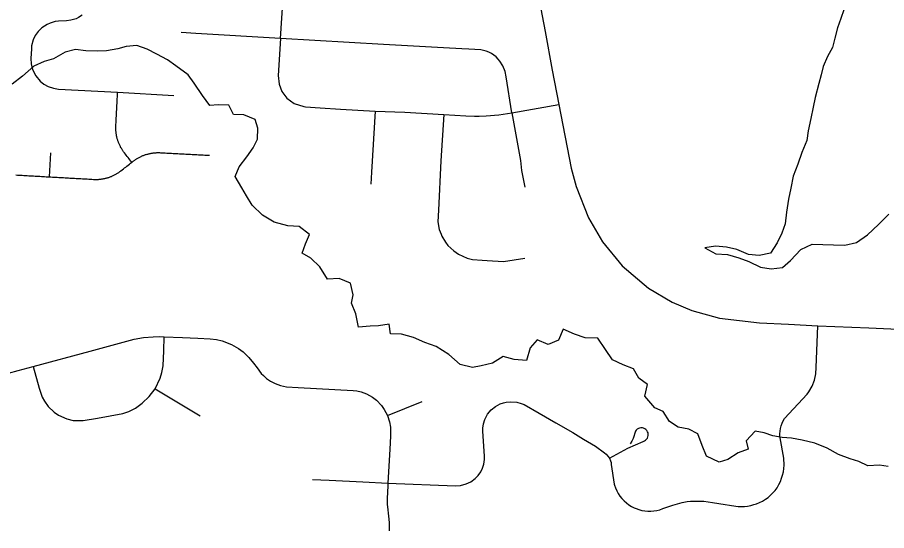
# Model space of a CAD drawing. Extents: x 114843 to 284848, y 317643 to 566895.
# Drawn here: x 209155 to 214485, y 466257 to 469407 of the extents above; entities that cross this region are included whole.
import ezdxf

# ---------------------------------------------------------------- set-up
doc = ezdxf.new("R2010")
doc.units = 0
for name, color, linetype in [('GM_X_County_Road', 7, 'Continuous'), ('GM_X_Major_Lake', 7, 'Continuous'), ('GM_X_Minor_River', 7, 'Continuous'), ('GM_X_Township_Road', 7, 'Continuous')]:
    doc.layers.add(name, color=color, linetype=linetype)

msp = doc.modelspace()

# ---------------------------------------------------------------- linework, layer by layer
at = {"layer": 'GM_X_County_Road'}
msp.add_lwpolyline([(212335.7, 469611.1), (212390.3, 469320.5), (212434.3, 469083.2), (212476, 468872.1), (212550.6, 468481.3), (212581.4, 468369.3), (212656.8, 468177.2), (212743.2, 468029.3), (212864.5, 467881.6), (213024.4, 467745.5), (213169.7, 467659.9), (213291.4, 467608.5), (213460.9, 467561.1), (213705.2, 467532.4), (213883.3, 467523.3), (214063.6, 467514.7), (214376.7, 467501.9), (215047.9, 467470.8)], dxfattribs=at)
at = {"layer": 'GM_X_Major_Lake'}
for points in [[(214222.3, 469454.1), (214204.4, 469400.1), (214184.5, 469344), (214168.6, 469279.9), (214152.7, 469221.9), (214122.8, 469167.8), (214096.9, 469105.7), (214084.9, 469053.6), (214069, 469001.5), (214047.1, 468915.4), (214035.2, 468855.4), (214021.3, 468787.3), (214003.4, 468711.2), (213995.5, 468651.2), (213965.6, 468577.1), (213941.7, 468507), (213911.8, 468432.8), (213897.9, 468358.8), (213884, 468290.7), (213872.1, 468210.6), (213862.2, 468140.5), (213842.3, 468082.5), (213814.4, 468022.4), (213772.5, 467960.2), (213704.6, 467946.1), (213638.6, 467952)], [(213638.6, 467952), (213566.7, 467981.9), (213502.7, 467995.8), (213436.8, 468003.7), (213370.9, 467993.6), (213438.9, 467955.6), (213508.8, 467951.8), (213578.7, 467931.9), (213640.7, 467908), (213712.6, 467874.1), (213776.6, 467864.2), (213846.5, 467872.3), (213896.4, 467914.4), (213960.2, 467982.6), (214028.1, 468014.7), (214160, 468011), (214229.9, 468009.1), (214299.8, 468025.2), (214367.7, 468071.4), (214435.5, 468135.5), (214499.4, 468199.7)]]:
    msp.add_lwpolyline(points, dxfattribs=at)
at = {"layer": 'GM_X_Minor_River'}
for points in [[(211056.9, 467799.3), (211010.3, 467876.9), (210953.9, 467928.4), (210901.7, 467960), (210921.3, 468016.2), (210946.7, 468074.5), (210882.4, 468124), (210812.4, 468127.4), (210728.3, 468150.6), (210658, 468194.1), (210593.6, 468255.5), (210559.2, 468311.3), (210530.8, 468361.1), (210490.2, 468430.8), (210513.7, 468489), (210561.2, 468551.5), (210600.7, 468605.9), (210626.2, 468660.1), (210629.6, 468728.2), (210613.2, 468780.1), (210543.1, 468809.5), (210479.1, 468811), (210450.7, 468868.8), (210386.7, 468870.2), (210334.8, 468865.7), (210290.3, 468927.4), (210237.7, 469003), (210201.4, 469054.7), (210127, 469110.1), (210074.7, 469145.7), (210010.5, 469181.1), (209950.3, 469212.6), (209886.2, 469234.1), (209822.3, 469227.5), (209770.4, 469215.1), (209700.6, 469202.4), (209646.7, 469200), (209574.8, 469201.3), (209510.7, 469210.8), (209446.9, 469194.2), (209375.3, 469153.5), (209319.5, 469137), (209255.8, 469108.4), (209186.4, 469045.8), (209122.9, 468997.2)], [(214495.1, 466650.4), (214441.1, 466657.9), (214369.2, 466655.3), (214315, 466680.9), (214260.9, 466698.4), (214190.8, 466723.8), (214120.5, 466763.2), (214044.4, 466792.6), (213968.3, 466811.9), (213902.2, 466823.4), (213844.3, 466828.9), (213788.2, 466838.4), (213734.1, 466857.9), (213680.1, 466867.5), (213624.6, 466808.9), (213637.1, 466757), (213575.3, 466734.4), (213511.7, 466693.8), (213457.9, 466677.4), (213381.7, 466714.7), (213353.2, 466778.5), (213326.6, 466850.4), (213272.4, 466879.9), (213206.4, 466891.3), (213154.1, 466926.9), (213115.6, 466988.6), (213063.5, 467010.2), (213003, 467081.7), (213018.4, 467153.9), (212966.1, 467193.5), (212933.7, 467249.2), (212869.5, 467274.7), (212803.3, 467304.1), (212760.8, 467367.8), (212714.3, 467437.5), (212636.4, 467440.8), (212570.2, 467462.2), (212502.1, 467493.7), (212472.7, 467425.4), (212408.9, 467398.8), (212342.8, 467428.2), (212299.2, 467377.8), (212275.9, 467301.5), (212201.9, 467306.9), (212133.8, 467326.3), (212068.2, 467283.7), (211998.4, 467269.1), (211946.5, 467258.6), (211870.5, 467276), (211800, 467337.4), (211723.7, 467386.8), (211653.6, 467412.2), (211583.4, 467441.6), (211509.3, 467462.9), (211443.3, 467464.4), (211434.8, 467524.3), (211369, 467513.7), (211317.1, 467511.3), (211247.2, 467504.7), (211230.5, 467586.6), (211204, 467652.4), (211213.6, 467704.5), (211197, 467776.5), (211128.8, 467803.9), (211056.9, 467799.3)]]:
    msp.add_lwpolyline(points, dxfattribs=at)
at = {"layer": 'GM_X_Township_Road'}
for p, q in [((210767.9, 469277.6), (210794.4, 469688.7)), ((209351, 468428.3), (209359.3, 468576.6)), ((210000.3, 467127.6), (210275.8, 466962.1)), ((211423.8, 466964.3), (211637.6, 467049.3))]:
    msp.add_line(p, q, dxfattribs=at)
for points in [[(209552.1, 469420.7), (209529.4, 469406.3), (209514.7, 469399.3), (209482.9, 469389.5), (209456.6, 469386.1), (209406.7, 469383.3), (209386.8, 469381.1), (209355.3, 469372.6), (209336.5, 469364.4), (209304.2, 469343.1), (209281.8, 469321), (209263.7, 469295.3), (209251.7, 469270.2), (209241.8, 469232.8), (209240.1, 469214.7), (209237.4, 469155), (209239, 469122.1), (209247.1, 469088.2), (209266.7, 469048.4), (209294.5, 469015.4), (209317, 468997.5), (209344.3, 468982.5), (209376.1, 468971.8), (209406.9, 468967.4), (209768.9, 468947.8), (210113.4, 468926.8)], [(210767.9, 469277.6), (210248.2, 469308.6), (210158.1, 469314.7)], [(210767.9, 469277.6), (210754.5, 469049.8), (210759.3, 468996.8), (210776.3, 468952.8), (210806.4, 468912.3), (210852, 468878.6), (210912.1, 468859.5), (210921.5, 468858.4), (211011, 468852.5), (211135.8, 468843.8), (211347.8, 468832), (211530.7, 468824.7), (211769.8, 468810.4), (211904.5, 468802.4), (211957, 468801), (211987.5, 468801.3), (212028.6, 468802.9), (212106.2, 468809.3), (212186, 468821.7), (212476, 468872.1)], [(212186, 468821.7), (212151.8, 469043.1), (212145.1, 469074.8), (212131.8, 469109.4), (212113.9, 469138.2), (212102.7, 469151.7), (212090.3, 469164.2), (212062.5, 469185.5), (212046.2, 469193.8), (212030.3, 469200), (212013.9, 469204.8), (211997.2, 469208), (211922.9, 469213.1), (211879.9, 469214.7), (211768.1, 469220.6), (211400.1, 469241.2), (210767.9, 469277.6)], [(209856.2, 468517.5), (209850.6, 468524.7), (209845, 468531.9), (209839.4, 468539.1), (209833.8, 468546.3), (209828.1, 468553.6), (209822.5, 468560.8), (209816.9, 468567.9), (209811.2, 468575.2), (209808.6, 468578.5), (209806.1, 468582), (209803.6, 468585.5), (209801.2, 468589), (209798.8, 468592.6), (209796.5, 468596.2), (209794.3, 468599.8), (209792.1, 468603.5), (209789.9, 468607.2), (209787.9, 468611), (209785.9, 468614.8), (209784, 468618.6), (209782.1, 468622.4), (209780.3, 468626.3), (209778.6, 468630.3), (209776.9, 468634.2), (209775.4, 468638.2), (209773.8, 468642.2), (209772.4, 468646.2), (209771, 468650.3), (209769.7, 468654.3), (209768.4, 468658.4), (209767.3, 468662.5), (209766.2, 468666.7), (209765.1, 468670.9), (209764.2, 468675), (209763.3, 468679.2), (209762.5, 468683.4), (209761.7, 468687.6), (209761, 468691.9), (209760.5, 468696.1), (209759.9, 468700.3), (209759.5, 468704.6), (209759.1, 468708.8), (209758.8, 468713.1), (209758.5, 468717.4), (209758.4, 468721.7), (209758.3, 468726), (209758.3, 468730.2), (209758.3, 468734.5), (209758.4, 468738.8), (209758.7, 468743.1), (209759.2, 468751.8), (209759.6, 468760.5), (209760.1, 468769.3), (209760.7, 468780.6), (209761.2, 468790.4), (209761.7, 468800.3), (209762.2, 468810.1), (209762.6, 468819.9), (209763.1, 468829.7), (209763.6, 468839.6), (209764.1, 468849.4), (209764.6, 468859.2), (209765, 468869.1), (209765.5, 468878.9), (209766, 468888.7), (209766.5, 468898.6), (209767, 468908.4), (209767.5, 468918.3), (209768, 468928.1), (209768.5, 468937.9), (209768.9, 468947.8)], [(211347.8, 468832), (211327.2, 468457.3), (211322.5, 468384)], [(211769.8, 468810.4), (211752.1, 468525.8), (211736.6, 468224.8), (211733.2, 468153.1), (211741.5, 468104.9), (211752.5, 468075.5), (211757.8, 468064), (211779.5, 468027.7), (211795.1, 468007.7), (211830.4, 467973.6), (211859.7, 467953.2), (211912.4, 467929.3), (211946.3, 467921), (212005, 467917), (212035.8, 467914.6), (212135.4, 467909.3), (212265.6, 467929.1)], [(212186, 468821.7), (212239, 468528.9), (212246.3, 468467.7), (212266.5, 468365)], [(209145.7, 468439.9), (209155.5, 468439.3), (209165.2, 468438.8), (209175, 468438.2), (209184.8, 468437.7), (209194.6, 468437.1), (209204.3, 468436.6), (209214.1, 468436), (209223.9, 468435.5), (209233.7, 468434.9), (209243.5, 468434.4), (209253.2, 468433.8), (209263, 468433.3), (209272.8, 468432.7), (209282.6, 468432.2), (209292.3, 468431.6), (209302.1, 468431), (209311.9, 468430.5), (209321.7, 468429.9), (209331.4, 468429.4), (209341.2, 468428.8), (209351, 468428.3), (209360.6, 468427.7), (209370.3, 468427.2), (209380, 468426.7), (209389.7, 468426.1), (209399.3, 468425.5), (209409, 468425), (209418.7, 468424.5), (209428.4, 468423.9), (209438, 468423.4), (209447.7, 468422.8), (209457.4, 468422.3), (209467, 468421.7), (209476.7, 468421.2), (209486.4, 468420.7), (209496, 468420.1), (209505.7, 468419.6), (209515.4, 468419), (209525.1, 468418.5), (209534.7, 468417.9), (209544.4, 468417.4), (209554.1, 468416.8), (209563.8, 468416.3), (209573.4, 468415.7), (209583.1, 468415.2), (209592.8, 468414.6), (209602.4, 468414.1), (209612.1, 468413.6), (209621.8, 468413), (209626, 468412.8), (209630.3, 468412.7), (209634.6, 468412.6), (209638.9, 468412.6), (209643.2, 468412.7), (209647.4, 468412.9), (209651.7, 468413.1), (209656, 468413.4), (209660.3, 468413.8), (209664.5, 468414.3), (209668.8, 468414.8), (209673, 468415.4), (209677.2, 468416.1), (209681.5, 468416.8), (209685.7, 468417.6), (209689.9, 468418.5), (209694, 468419.5), (209698.2, 468420.5), (209702.3, 468421.6), (209706.4, 468422.8), (209710.5, 468424), (209714.6, 468425.3), (209718.7, 468426.7), (209722.7, 468428.2), (209726.7, 468429.7), (209730.7, 468431.3), (209734.6, 468433), (209738.5, 468434.7), (209742.4, 468436.5), (209746.3, 468438.3), (209750.1, 468440.3), (209753.9, 468442.3), (209757.7, 468444.3), (209761.4, 468446.4), (209765.1, 468448.6), (209768.7, 468450.8), (209772.3, 468453.1), (209775.9, 468455.5), (209779.4, 468457.9), (209782.9, 468460.4), (209786.3, 468463), (209789.7, 468465.6), (209797.1, 468471.3), (209804.5, 468477.1), (209811.9, 468482.9), (209819.3, 468488.7), (209826.7, 468494.5), (209834.1, 468500.2), (209841.5, 468506), (209848.9, 468511.7), (209856.2, 468517.5), (209860.4, 468520.7), (209864.5, 468524), (209868, 468526.6), (209871.5, 468529.2), (209875, 468531.7), (209878.6, 468534.2), (209882.3, 468536.6), (209885.9, 468539), (209889.6, 468541.2), (209893.4, 468543.5), (209897.2, 468545.6), (209901, 468547.7), (209904.9, 468549.7), (209908.8, 468551.6), (209912.7, 468553.5), (209916.7, 468555.3), (209920.7, 468557.1), (209924.7, 468558.7), (209928.8, 468560.3), (209932.9, 468561.9), (209937, 468563.3), (209941.1, 468564.7), (209945.3, 468566), (209949.5, 468567.3), (209953.6, 468568.4), (209957.9, 468569.5), (209962.1, 468570.5), (209966.4, 468571.5), (209970.6, 468572.3), (209974.9, 468573.1), (209979.2, 468573.8), (209983.5, 468574.5), (209987.8, 468575.1), (209992.2, 468575.6), (209996.5, 468576), (210000.9, 468576.3), (210005.2, 468576.6), (210009.6, 468576.8), (210013.9, 468576.9), (210018.3, 468576.9), (210022.6, 468576.9), (210027, 468576.8), (210031.4, 468576.6), (210041.1, 468576.1), (210050.8, 468575.6), (210060.5, 468575.1), (210070.2, 468574.6), (210080, 468574.1), (210089.7, 468573.6), (210099.4, 468573.1), (210109.1, 468572.5), (210118.8, 468572.1), (210128.6, 468571.5), (210138.3, 468571.1), (210148, 468570.5), (210157.7, 468570), (210167.4, 468569.5), (210177.1, 468569), (210186.9, 468568.5), (210196.6, 468568), (210206.3, 468567.5), (210216, 468567), (210225.7, 468566.5), (210235.5, 468566), (210245.2, 468565.5), (210254.9, 468565), (210264.6, 468564.5), (210274.3, 468564), (210284.1, 468563.4), (210293.8, 468563), (210303.5, 468562.4), (210313.2, 468561.9), (210322.9, 468561.4), (210332.6, 468560.9)], [(211272.6, 466555.8), (211427.3, 466547.9), (211841.4, 466531.6), (211872.1, 466533.7), (211907.7, 466543.1), (211935.2, 466556.5), (211962.3, 466576.2), (211981.2, 466596), (211996.6, 466618.2), (212007, 466639.1), (212015.5, 466665.6), (212019.6, 466692.6), (212019.8, 466713.9), (212008.4, 466867.9), (212008.5, 466885.4), (212012.2, 466911.5), (212020.5, 466938.6), (212037.7, 466971.1), (212060.9, 466998.8), (212085.7, 467018.7), (212114.6, 467034.3), (212135.1, 467041.5), (212151.4, 467045.3), (212181.1, 467048.3), (212216.8, 467045.2), (212243.6, 467037.9), (212261.9, 467030.1), (212355.2, 466977.1), (212455.9, 466919.1), (212560.9, 466858.4), (212626.3, 466817.8), (212700, 466775.1), (212754.2, 466734.4), (212766.3, 466725.4), (212785.6, 466701), (212792.4, 466685.7), (212795.3, 466674), (212796.7, 466662.1), (212814.2, 466541.6), (212815.6, 466536.6), (212822.1, 466518.6), (212830, 466501.2), (212839.3, 466484.5), (212850, 466468.7), (212862, 466453.8), (212875.2, 466439.9), (212889.5, 466427.3), (212904.8, 466415.8), (212921, 466405.7), (212938, 466396.9), (212949, 466392.1), (212966.5, 466385.7), (212984.5, 466380.9), (213002.8, 466377.7), (213021.3, 466376), (213039.9, 466376), (213058.5, 466377.5), (213076.8, 466380.6), (213094.8, 466385.3), (213112.3, 466391.5), (213175.2, 466412.8), (213202.1, 466421), (213232.3, 466428.6), (213262.8, 466434.5), (213282.4, 466436.7), (213309.4, 466438.3), (213336.5, 466438.3), (213363.5, 466436.7), (213390.4, 466433.5), (213417, 466428.7), (213456.2, 466423.5), (213560.1, 466407), (213575.4, 466405.1), (213594.7, 466404.2), (213614, 466404.8), (213633.1, 466407.1), (213652, 466410.9), (213670.6, 466416.3), (213687.6, 466421.8), (213706.4, 466429.4), (213724.5, 466438.5), (213741.9, 466448.9), (213758.4, 466460.8), (213773.9, 466473.8), (213788.3, 466488.1), (213801.5, 466503.4), (213813.6, 466519.8), (213825.2, 466539.8), (213834.2, 466558.5), (213841.7, 466577.8), (213847.7, 466597.6), (213852.1, 466617.9), (213856.3, 466659.1), (213854, 466700.5), (213831.8, 466826.5), (213831, 466834.1), (213830.5, 466850.8), (213831.6, 466867.5), (213834.2, 466884), (213838.4, 466900.2), (213844.1, 466915.9), (213851.3, 466931), (213859.9, 466945.3), (213997.7, 467095.2), (214008.2, 467109), (214028.4, 467143.3), (214042.9, 467180.4), (214051.2, 467219.2), (214053.2, 467259), (214063.6, 467514.7)], [(209100.9, 467223.5), (209158.3, 467239.8), (209250.5, 467264.6), (209601.4, 467358.9), (209871.2, 467431), (209928.5, 467441.7), (209986.4, 467447.3), (210027.1, 467448.2), (210055.7, 467445.9), (210166.8, 467441.4)], [(209250.5, 467264.6), (209287.7, 467131.3), (209306.7, 467076.1), (209320.2, 467051), (209343.4, 467019.1), (209379.8, 466984.2), (209406.9, 466965.6), (209458.7, 466942.4), (209496.9, 466933.4), (209557.7, 466931.7), (209646.5, 466946.4), (209800.8, 466975.6), (209837.8, 466988.9), (209878.3, 467009.3), (209920.4, 467038.7), (209963.7, 467080.8), (210000.3, 467127.6), (210031, 467192.2), (210041.2, 467227.1), (210048.5, 467269), (210052.7, 467360.6), (210055.7, 467445.9)], [(210166.8, 467441.4), (210261.2, 467437.7), (210336.3, 467433.7), (210375.6, 467429.1), (210411.2, 467421), (210468.1, 467399.3), (210510.3, 467375.1), (210539.5, 467353.2), (210574.7, 467319.5), (210603.1, 467284), (210624.4, 467255), (210650, 467222.1), (210663.5, 467208), (210683.1, 467191.1), (210706.2, 467175.1), (210734.9, 467160), (210767.4, 467148.2), (210805.4, 467140.3), (210876.9, 467135.8), (211213.7, 467116.9), (211237.3, 467113.8), (211262.6, 467107.9), (211295.1, 467096), (211333, 467075), (211357.1, 467056.6), (211387.2, 467025.4), (211404.9, 467000.8), (211423.8, 466964.3), (211436.8, 466924.1), (211442.2, 466890.8), (211443.1, 466859.2), (211441.9, 466835.7), (211437.9, 466757.2)], [(212785.6, 466701), (212897.6, 466763.7), (212992.8, 466804.1), (213000.4, 466807.2), (213007.4, 466811.6), (213013.3, 466817.3), (213018.1, 466824.1), (213021.4, 466831.6), (213023.2, 466839.7), (213023.5, 466847.9), (213022.1, 466856.1), (213019.2, 466863.8), (213014.9, 466870.8), (213009.3, 466876.9), (213002.7, 466881.7), (212995.2, 466885.2), (212987.2, 466887.2), (212979, 466887.6), (212970.8, 466886.5), (212963, 466883.7), (212955.9, 466879.6), (212949.7, 466874.1), (212944.8, 466867.7), (212930.5, 466822.7), (212922.4, 466805.4), (212912.8, 466788.8)], [(211437.9, 466757.2), (211427.3, 466547.9), (211426.8, 466537.9), (211426.3, 466528), (211425.8, 466518), (211425.3, 466508), (211424.8, 466498), (211424.2, 466488), (211423.7, 466478), (211423.2, 466468), (211422.7, 466458.1), (211422.2, 466448), (211422, 466444.1), (211421.9, 466440.1), (211421.9, 466436.1), (211421.9, 466432.1), (211422, 466428.1), (211422.1, 466424.1), (211422.4, 466420.1), (211422.6, 466416.1), (211423, 466412.1), (211423.4, 466408.1), (211424.4, 466398.4), (211425.5, 466388.7), (211426.6, 466379.1), (211427.6, 466369.4), (211428.7, 466359.7), (211429.8, 466350.1), (211430.8, 466340.4), (211431.9, 466330.7), (211432.9, 466321), (211434, 466311.4), (211434.4, 466307.1), (211434.8, 466302.8), (211435.1, 466298.5), (211435.3, 466294.2), (211435.4, 466289.9), (211435.5, 466285.6), (211435.5, 466281.3), (211435.4, 466277), (211435.3, 466272.8), (211435, 466268.5), (211434.7, 466264.2), (211434.3, 466259.9), (211433.9, 466255.6)], [(210964.5, 466571.5), (211066.3, 466566.3), (211272.6, 466555.8)]]:
    msp.add_lwpolyline(points, dxfattribs=at)

doc.saveas('drawing.dxf')
